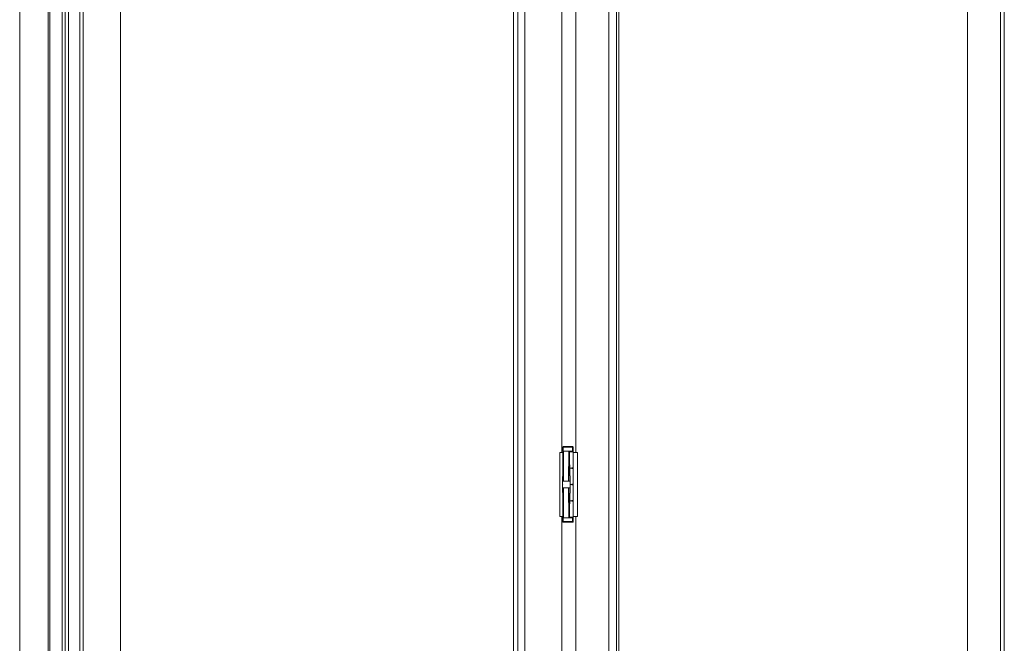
# Model space of a CAD drawing. Header units: inches. Extents: x 424 to 2043, y -237 to 445.
# Tile 792 of 965: x 867.566 to 869.076, y 217.654 to 218.61. Entities that reach past the tile are written whole.
import ezdxf

# ---------------------------------------------------------------- set-up
doc = ezdxf.new("R2010")
doc.units = ezdxf.units.IN
doc.header["$MEASUREMENT"] = 0
doc.layers.add('A-DOOR', color=31, linetype='Continuous', lineweight=9)
doc.layers.add('A-WALL', color=113, linetype='Continuous', lineweight=9)

# ---------------------------------------------------------------- blocks, each defined once
blk = doc.blocks.new('5-panel_Bi-fold_external_door_10806 - Type 1-V59-Section 1')
at = {"layer": 'A-DOOR'}
for p, q in [((-109.3202, 4.4), (-109.3202, 1.6)), ((-109.2763, 4.4), (-109.2763, 1.6)), ((-109.2739, 4.3372), (-109.2739, 1.6)), ((-109.2548, 1.6), (-109.2548, 4.3372)), ((-109.228, 1.6), (-109.228, 4.3372)), ((-109.2227, 1.6), (-109.2227, 4.3372)), ((-109.1658, 1.6), (-109.1658, 4.3372)), ((-108.5456, 4.3374), (-108.5456, 1.6)), ((-108.4168, 4.3374), (-108.4168, 1.6)), ((-107.8665, 1.6), (-107.8665, 4.3378)), ((-107.8161, 1.6), (-107.8161, 4.3378)), ((-107.8101, 4.3378), (-107.8101, 1.6)), ((-108.5627, 4.2614), (-108.5627, 1.7031)), ((-108.5564, 4.2627), (-108.5564, 1.7018)), ((-108.405, 4.2627), (-108.405, 1.7018)), ((-108.4014, 4.2627), (-108.4014, 1.7018)), ((-109.2506, 4.25), (-109.2506, 1.685)), ((-109.2453, 1.685), (-109.2453, 4.25)), ((-108.4888, 4.1735), (-108.4888, 2.849)), ((-108.4673, 4.1735), (-108.4673, 2.849)), ((-108.4871, 2.857), (-108.4871, 2.851)), ((-108.4871, 2.857), (-108.4866, 2.857)), ((-108.4866, 2.851), (-108.4866, 2.857)), ((-108.4866, 2.857), (-108.4861, 2.857)), ((-108.4861, 2.857), (-108.4781, 2.857)), ((-108.4781, 2.857), (-108.4721, 2.857)), ((-108.4721, 2.857), (-108.4722, 2.857)), ((-108.4721, 2.857), (-108.4721, 2.851)), ((-108.4711, 2.851), (-108.4711, 2.857)), ((-108.4917, 2.849), (-108.4877, 2.849)), ((-108.4917, 2.751), (-108.4917, 2.849)), ((-108.4862, 2.8498), (-108.4878, 2.805)), ((-108.4877, 2.849), (-108.4863, 2.849)), ((-108.4875, 2.805), (-108.4861, 2.851)), ((-108.4866, 2.851), (-108.4871, 2.851)), ((-108.4871, 2.849), (-108.4871, 2.826)), ((-108.4861, 2.851), (-108.4866, 2.851)), ((-108.4862, 2.851), (-108.4861, 2.851)), ((-108.4862, 2.851), (-108.4862, 2.8476)), ((-108.486, 2.805), (-108.4861, 2.851)), ((-108.4861, 2.851), (-108.4781, 2.851)), ((-108.4781, 2.851), (-108.4861, 2.851)), ((-108.4784, 2.805), (-108.4781, 2.851)), ((-108.4762, 2.805), (-108.4781, 2.851)), ((-108.4781, 2.851), (-108.4768, 2.851)), ((-108.4721, 2.851), (-108.4781, 2.851)), ((-108.4768, 2.8199), (-108.4768, 2.851)), ((-108.4765, 2.85), (-108.4764, 2.85)), ((-108.4722, 2.851), (-108.4721, 2.851)), ((-108.4719, 2.849), (-108.4713, 2.849)), ((-108.4712, 2.849), (-108.4692, 2.849)), ((-108.4712, 2.849), (-108.4712, 2.751)), ((-108.4711, 2.826), (-108.4711, 2.849)), ((-108.4692, 2.849), (-108.4646, 2.849)), ((-108.4646, 2.849), (-108.4646, 2.751)), ((-108.4862, 2.825), (-108.4862, 2.825)), ((-108.4758, 2.805), (-108.4768, 2.8385)), ((-108.4767, 2.825), (-108.4767, 2.825)), ((-108.473, 2.826), (-108.473, 2.824)), ((-108.4871, 2.824), (-108.4871, 2.8179)), ((-108.4711, 2.801), (-108.4711, 2.824)), ((-108.4878, 2.805), (-108.4878, 2.795)), ((-108.4862, 2.7502), (-108.4878, 2.795)), ((-108.4876, 2.805), (-108.4875, 2.805)), ((-108.4875, 2.805), (-108.4876, 2.805)), ((-108.4876, 2.795), (-108.4875, 2.795)), ((-108.4875, 2.795), (-108.4876, 2.795)), ((-108.4875, 2.805), (-108.486, 2.805)), ((-108.486, 2.805), (-108.4875, 2.805)), ((-108.4875, 2.795), (-108.486, 2.795)), ((-108.4875, 2.795), (-108.4861, 2.749)), ((-108.486, 2.795), (-108.4875, 2.795)), ((-108.4862, 2.8), (-108.4862, 2.8)), ((-108.4861, 2.749), (-108.486, 2.795)), ((-108.486, 2.805), (-108.4784, 2.805)), ((-108.4784, 2.805), (-108.486, 2.805)), ((-108.486, 2.795), (-108.4784, 2.795)), ((-108.4784, 2.795), (-108.486, 2.795)), ((-108.4784, 2.805), (-108.4762, 2.805)), ((-108.4762, 2.805), (-108.4784, 2.805)), ((-108.4781, 2.749), (-108.4784, 2.795)), ((-108.4784, 2.795), (-108.4762, 2.795)), ((-108.4762, 2.795), (-108.4784, 2.795)), ((-108.4781, 2.749), (-108.4762, 2.795)), ((-108.4758, 2.795), (-108.4768, 2.7615)), ((-108.4762, 2.805), (-108.4758, 2.805)), ((-108.4758, 2.805), (-108.4762, 2.805)), ((-108.4762, 2.795), (-108.4758, 2.795)), ((-108.4758, 2.795), (-108.4762, 2.795)), ((-108.4758, 2.795), (-108.4758, 2.805)), ((-108.4758, 2.8), (-108.4757, 2.8)), ((-108.473, 2.801), (-108.473, 2.799)), ((-108.4711, 2.776), (-108.4711, 2.799)), ((-108.4871, 2.7821), (-108.4871, 2.776)), ((-108.4768, 2.749), (-108.4768, 2.7801)), ((-108.4871, 2.774), (-108.4871, 2.751)), ((-108.4862, 2.775), (-108.4862, 2.775)), ((-108.4767, 2.775), (-108.4767, 2.775)), ((-108.473, 2.776), (-108.473, 2.774)), ((-108.4711, 2.751), (-108.4711, 2.774)), ((-108.4877, 2.751), (-108.4917, 2.751)), ((-108.4888, 2.751), (-108.4888, 1.791)), ((-108.4863, 2.751), (-108.4877, 2.751)), ((-108.4871, 2.749), (-108.4871, 2.743)), ((-108.4871, 2.749), (-108.4866, 2.749)), ((-108.4866, 2.743), (-108.4866, 2.749)), ((-108.4866, 2.749), (-108.4861, 2.749)), ((-108.4862, 2.749), (-108.4862, 2.7524)), ((-108.4861, 2.749), (-108.4862, 2.749)), ((-108.4781, 2.749), (-108.4861, 2.749)), ((-108.4861, 2.749), (-108.4781, 2.749)), ((-108.4768, 2.749), (-108.4781, 2.749)), ((-108.4781, 2.749), (-108.4721, 2.749)), ((-108.4765, 2.75), (-108.4764, 2.75)), ((-108.4721, 2.749), (-108.4722, 2.749)), ((-108.4721, 2.749), (-108.4721, 2.743)), ((-108.4713, 2.751), (-108.4719, 2.751)), ((-108.4692, 2.751), (-108.4712, 2.751)), ((-108.4711, 2.743), (-108.4711, 2.749)), ((-108.4646, 2.751), (-108.4692, 2.751)), ((-108.4673, 2.751), (-108.4673, 1.791)), ((-108.4866, 2.743), (-108.4871, 2.743)), ((-108.4861, 2.743), (-108.4866, 2.743)), ((-108.4781, 2.743), (-108.4861, 2.743)), ((-108.4721, 2.743), (-108.4781, 2.743)), ((-108.4722, 2.743), (-108.4721, 2.743))]:
    blk.add_line(p, q, dxfattribs=at)
at = {"layer": 'A-DOOR', "flags": 128}
for points in [[(-108.4871, 2.857), (-108.4871, 2.857), (-108.4871, 2.8571), (-108.4871, 2.8571), (-108.4871, 2.8572), (-108.4871, 2.8572), (-108.4871, 2.8572), (-108.4871, 2.8573), (-108.4871, 2.8573), (-108.4871, 2.8574), (-108.4871, 2.8574), (-108.487, 2.8574), (-108.487, 2.8575), (-108.487, 2.8575), (-108.487, 2.8575), (-108.487, 2.8576), (-108.4869, 2.8576), (-108.4869, 2.8576), (-108.4869, 2.8577), (-108.4869, 2.8577), (-108.4868, 2.8577), (-108.4868, 2.8577), (-108.4868, 2.8578), (-108.4867, 2.8578), (-108.4867, 2.8578), (-108.4867, 2.8578), (-108.4866, 2.8579), (-108.4866, 2.8579), (-108.4866, 2.8579), (-108.4865, 2.8579), (-108.4865, 2.8579), (-108.4865, 2.8579), (-108.4864, 2.858), (-108.4864, 2.858), (-108.4863, 2.858), (-108.4863, 2.858), (-108.4863, 2.858), (-108.4862, 2.858), (-108.4862, 2.858), (-108.4861, 2.858), (-108.4861, 2.858)], [(-108.4796, 2.858), (-108.4798, 2.858), (-108.4801, 2.858), (-108.4804, 2.858), (-108.4807, 2.858), (-108.4809, 2.858), (-108.4812, 2.858), (-108.4815, 2.858), (-108.4817, 2.858), (-108.482, 2.858), (-108.4822, 2.858), (-108.4825, 2.858), (-108.4827, 2.858), (-108.483, 2.858), (-108.4832, 2.858), (-108.4834, 2.858), (-108.4836, 2.858), (-108.4839, 2.858), (-108.4841, 2.858), (-108.4843, 2.858), (-108.4844, 2.858), (-108.4846, 2.858), (-108.4848, 2.858), (-108.4849, 2.858), (-108.4851, 2.858), (-108.4852, 2.858), (-108.4854, 2.858), (-108.4855, 2.858), (-108.4856, 2.858), (-108.4857, 2.858), (-108.4858, 2.858), (-108.4859, 2.858), (-108.4859, 2.858), (-108.486, 2.858), (-108.4861, 2.858), (-108.4861, 2.858), (-108.4861, 2.858), (-108.4861, 2.858), (-108.4861, 2.858)], [(-108.4861, 2.858), (-108.4861, 2.858), (-108.4861, 2.858), (-108.4861, 2.858), (-108.486, 2.858), (-108.486, 2.858), (-108.4859, 2.858), (-108.4859, 2.858), (-108.4858, 2.858), (-108.4857, 2.858), (-108.4856, 2.858), (-108.4855, 2.858), (-108.4853, 2.858), (-108.4852, 2.858), (-108.4851, 2.858), (-108.4849, 2.858), (-108.4848, 2.858), (-108.4846, 2.858), (-108.4844, 2.858), (-108.4842, 2.858), (-108.484, 2.858), (-108.4838, 2.858), (-108.4836, 2.858), (-108.4834, 2.858), (-108.4832, 2.858), (-108.4829, 2.858), (-108.4827, 2.858), (-108.4824, 2.858), (-108.4822, 2.858), (-108.4819, 2.858), (-108.4817, 2.858), (-108.4814, 2.858), (-108.4811, 2.858), (-108.4809, 2.858), (-108.4806, 2.858), (-108.4803, 2.858), (-108.48, 2.858), (-108.4798, 2.858), (-108.4795, 2.858), (-108.4792, 2.858), (-108.4789, 2.858), (-108.4787, 2.858)], [(-108.4721, 2.858), (-108.4721, 2.858), (-108.4722, 2.858), (-108.4722, 2.858), (-108.4722, 2.858), (-108.4723, 2.858), (-108.4723, 2.858), (-108.4724, 2.858), (-108.4725, 2.858), (-108.4726, 2.858), (-108.4727, 2.858), (-108.4728, 2.858), (-108.4729, 2.858), (-108.4731, 2.858), (-108.4732, 2.858), (-108.4734, 2.858), (-108.4735, 2.858), (-108.4737, 2.858), (-108.4739, 2.858), (-108.4741, 2.858), (-108.4743, 2.858), (-108.4745, 2.858), (-108.4747, 2.858), (-108.4749, 2.858), (-108.4751, 2.858), (-108.4754, 2.858), (-108.4756, 2.858), (-108.4758, 2.858), (-108.4761, 2.858), (-108.4763, 2.858), (-108.4766, 2.858), (-108.4769, 2.858), (-108.4771, 2.858), (-108.4774, 2.858), (-108.4777, 2.858), (-108.4779, 2.858), (-108.4782, 2.858), (-108.4785, 2.858), (-108.4788, 2.858), (-108.4791, 2.858), (-108.4793, 2.858), (-108.4796, 2.858)], [(-108.4787, 2.858), (-108.4784, 2.858), (-108.4782, 2.858), (-108.4779, 2.858), (-108.4776, 2.858), (-108.4773, 2.858), (-108.4771, 2.858), (-108.4768, 2.858), (-108.4765, 2.858), (-108.4763, 2.858), (-108.476, 2.858), (-108.4758, 2.858), (-108.4755, 2.858), (-108.4753, 2.858), (-108.4751, 2.858), (-108.4748, 2.858), (-108.4746, 2.858), (-108.4744, 2.858), (-108.4742, 2.858), (-108.474, 2.858), (-108.4738, 2.858), (-108.4737, 2.858), (-108.4735, 2.858), (-108.4733, 2.858), (-108.4732, 2.858), (-108.473, 2.858), (-108.4729, 2.858), (-108.4728, 2.858), (-108.4727, 2.858), (-108.4726, 2.858), (-108.4725, 2.858), (-108.4724, 2.858), (-108.4723, 2.858), (-108.4723, 2.858), (-108.4722, 2.858), (-108.4722, 2.858), (-108.4722, 2.858), (-108.4721, 2.858), (-108.4721, 2.858)], [(-108.4721, 2.858), (-108.4721, 2.858), (-108.4721, 2.858), (-108.472, 2.858), (-108.472, 2.858), (-108.4719, 2.858), (-108.4719, 2.858), (-108.4719, 2.858), (-108.4718, 2.8579), (-108.4718, 2.8579), (-108.4717, 2.8579), (-108.4717, 2.8579), (-108.4717, 2.8579), (-108.4716, 2.8579), (-108.4716, 2.8578), (-108.4716, 2.8578), (-108.4715, 2.8578), (-108.4715, 2.8578), (-108.4715, 2.8578), (-108.4714, 2.8577), (-108.4714, 2.8577), (-108.4714, 2.8577), (-108.4714, 2.8576), (-108.4713, 2.8576), (-108.4713, 2.8576), (-108.4713, 2.8575), (-108.4713, 2.8575), (-108.4713, 2.8575), (-108.4712, 2.8574), (-108.4712, 2.8574), (-108.4712, 2.8574), (-108.4712, 2.8573), (-108.4712, 2.8573), (-108.4712, 2.8572), (-108.4712, 2.8572), (-108.4711, 2.8572), (-108.4711, 2.8571), (-108.4711, 2.8571), (-108.4711, 2.8571), (-108.4711, 2.857), (-108.4711, 2.857)], [(-108.4862, 2.85), (-108.4862, 2.85), (-108.4863, 2.85), (-108.4863, 2.85), (-108.4863, 2.85), (-108.4864, 2.85), (-108.4864, 2.85), (-108.4865, 2.8501), (-108.4865, 2.8501), (-108.4865, 2.8501), (-108.4866, 2.8501), (-108.4866, 2.8501), (-108.4866, 2.8501), (-108.4867, 2.8502), (-108.4867, 2.8502), (-108.4867, 2.8502), (-108.4868, 2.8502), (-108.4868, 2.8502), (-108.4868, 2.8503), (-108.4869, 2.8503), (-108.4869, 2.8503), (-108.4869, 2.8504), (-108.4869, 2.8504), (-108.487, 2.8504), (-108.487, 2.8505), (-108.487, 2.8505), (-108.487, 2.8505), (-108.487, 2.8506), (-108.4871, 2.8506), (-108.4871, 2.8506), (-108.4871, 2.8507), (-108.4871, 2.8507), (-108.4871, 2.8508), (-108.4871, 2.8508), (-108.4871, 2.8508), (-108.4871, 2.8509), (-108.4871, 2.8509), (-108.4871, 2.8509), (-108.4871, 2.851), (-108.4871, 2.851)], [(-108.4871, 2.849), (-108.4871, 2.849), (-108.4871, 2.8491), (-108.4871, 2.8491), (-108.4871, 2.8492), (-108.4871, 2.8492), (-108.4871, 2.8492), (-108.4871, 2.8493), (-108.4871, 2.8493), (-108.4871, 2.8494), (-108.4871, 2.8494), (-108.487, 2.8494), (-108.487, 2.8495), (-108.487, 2.8495), (-108.487, 2.8495), (-108.487, 2.8496), (-108.4869, 2.8496), (-108.4869, 2.8496), (-108.4869, 2.8497), (-108.4869, 2.8497), (-108.4868, 2.8497), (-108.4868, 2.8497), (-108.4868, 2.8498), (-108.4867, 2.8498), (-108.4867, 2.8498), (-108.4867, 2.8498), (-108.4866, 2.8499), (-108.4866, 2.8499), (-108.4866, 2.8499), (-108.4865, 2.8499), (-108.4865, 2.8499), (-108.4865, 2.8499), (-108.4864, 2.85), (-108.4864, 2.85), (-108.4863, 2.85), (-108.4863, 2.85), (-108.4863, 2.85), (-108.4862, 2.85), (-108.4862, 2.85), (-108.4861, 2.85), (-108.4861, 2.85)], [(-108.4861, 2.85), (-108.4861, 2.85), (-108.4861, 2.85), (-108.4861, 2.85)], [(-108.4861, 2.85), (-108.4861, 2.85), (-108.4861, 2.85), (-108.4861, 2.85)], [(-108.4861, 2.85), (-108.4861, 2.85), (-108.4861, 2.85), (-108.4861, 2.85)], [(-108.4861, 2.85), (-108.4861, 2.85), (-108.4861, 2.85), (-108.4861, 2.85)], [(-108.4721, 2.85), (-108.4721, 2.85), (-108.4722, 2.85), (-108.4722, 2.85), (-108.4722, 2.85), (-108.4723, 2.85), (-108.4723, 2.85), (-108.4724, 2.85), (-108.4725, 2.85), (-108.4726, 2.85), (-108.4727, 2.85), (-108.4728, 2.85), (-108.4729, 2.85), (-108.4731, 2.85), (-108.4732, 2.85), (-108.4734, 2.85), (-108.4735, 2.85), (-108.4737, 2.85), (-108.4739, 2.85), (-108.4741, 2.85), (-108.4743, 2.85), (-108.4745, 2.85), (-108.4747, 2.85), (-108.4749, 2.85), (-108.4751, 2.85), (-108.4754, 2.85), (-108.4756, 2.85), (-108.4758, 2.85), (-108.4761, 2.85), (-108.4763, 2.85), (-108.4766, 2.85), (-108.4769, 2.85)], [(-108.4721, 2.85), (-108.4721, 2.85), (-108.4722, 2.85), (-108.4722, 2.85), (-108.4722, 2.85), (-108.4723, 2.85), (-108.4723, 2.85), (-108.4724, 2.85), (-108.4725, 2.85), (-108.4726, 2.85), (-108.4727, 2.85), (-108.4728, 2.85), (-108.4729, 2.85), (-108.4731, 2.85), (-108.4732, 2.85), (-108.4734, 2.85), (-108.4735, 2.85), (-108.4737, 2.85), (-108.4739, 2.85), (-108.4741, 2.85), (-108.4743, 2.85), (-108.4745, 2.85), (-108.4747, 2.85), (-108.4749, 2.85), (-108.4751, 2.85), (-108.4754, 2.85), (-108.4756, 2.85), (-108.4758, 2.85), (-108.4761, 2.85), (-108.4763, 2.85), (-108.4766, 2.85), (-108.4769, 2.85)], [(-108.4768, 2.85), (-108.4765, 2.85), (-108.4763, 2.85), (-108.476, 2.85), (-108.4758, 2.85), (-108.4755, 2.85), (-108.4753, 2.85), (-108.4751, 2.85), (-108.4748, 2.85), (-108.4746, 2.85), (-108.4744, 2.85), (-108.4742, 2.85), (-108.474, 2.85), (-108.4738, 2.85), (-108.4737, 2.85), (-108.4735, 2.85), (-108.4733, 2.85), (-108.4732, 2.85), (-108.473, 2.85), (-108.4729, 2.85), (-108.4728, 2.85), (-108.4727, 2.85), (-108.4726, 2.85), (-108.4725, 2.85), (-108.4724, 2.85), (-108.4723, 2.85), (-108.4723, 2.85), (-108.4722, 2.85), (-108.4722, 2.85), (-108.4722, 2.85), (-108.4721, 2.85), (-108.4721, 2.85)], [(-108.4768, 2.85), (-108.4765, 2.85), (-108.4763, 2.85), (-108.476, 2.85), (-108.4758, 2.85), (-108.4755, 2.85), (-108.4753, 2.85), (-108.4751, 2.85), (-108.4748, 2.85), (-108.4746, 2.85), (-108.4744, 2.85), (-108.4742, 2.85), (-108.474, 2.85), (-108.4738, 2.85), (-108.4737, 2.85), (-108.4735, 2.85), (-108.4733, 2.85), (-108.4732, 2.85), (-108.473, 2.85), (-108.4729, 2.85), (-108.4728, 2.85), (-108.4727, 2.85), (-108.4726, 2.85), (-108.4725, 2.85), (-108.4724, 2.85), (-108.4723, 2.85), (-108.4723, 2.85), (-108.4722, 2.85), (-108.4722, 2.85), (-108.4722, 2.85), (-108.4721, 2.85), (-108.4721, 2.85)], [(-108.4711, 2.851), (-108.4711, 2.851), (-108.4711, 2.8509), (-108.4711, 2.8509), (-108.4711, 2.8508), (-108.4712, 2.8508), (-108.4712, 2.8508), (-108.4712, 2.8507), (-108.4712, 2.8507), (-108.4712, 2.8506), (-108.4712, 2.8506), (-108.4712, 2.8506), (-108.4712, 2.8505), (-108.4713, 2.8505), (-108.4713, 2.8505), (-108.4713, 2.8504), (-108.4713, 2.8504), (-108.4714, 2.8504), (-108.4714, 2.8503), (-108.4714, 2.8503), (-108.4714, 2.8503), (-108.4715, 2.8503), (-108.4715, 2.8502), (-108.4715, 2.8502), (-108.4716, 2.8502), (-108.4716, 2.8502), (-108.4716, 2.8501), (-108.4717, 2.8501), (-108.4717, 2.8501), (-108.4717, 2.8501), (-108.4718, 2.8501), (-108.4718, 2.8501), (-108.4718, 2.85), (-108.4719, 2.85), (-108.4719, 2.85), (-108.472, 2.85), (-108.472, 2.85), (-108.472, 2.85), (-108.4721, 2.85), (-108.4721, 2.85), (-108.4721, 2.85)], [(-108.4721, 2.85), (-108.4721, 2.85), (-108.4721, 2.85), (-108.472, 2.85), (-108.472, 2.85), (-108.4719, 2.85), (-108.4719, 2.85), (-108.4719, 2.85), (-108.4718, 2.8499), (-108.4718, 2.8499), (-108.4717, 2.8499), (-108.4717, 2.8499), (-108.4717, 2.8499), (-108.4716, 2.8499), (-108.4716, 2.8498), (-108.4716, 2.8498), (-108.4715, 2.8498), (-108.4715, 2.8498), (-108.4715, 2.8498), (-108.4714, 2.8497), (-108.4714, 2.8497), (-108.4714, 2.8497), (-108.4714, 2.8496), (-108.4713, 2.8496), (-108.4713, 2.8496), (-108.4713, 2.8495), (-108.4713, 2.8495), (-108.4713, 2.8495), (-108.4712, 2.8494), (-108.4712, 2.8494), (-108.4712, 2.8494), (-108.4712, 2.8493), (-108.4712, 2.8493), (-108.4712, 2.8492), (-108.4712, 2.8492), (-108.4711, 2.8492), (-108.4711, 2.8491), (-108.4711, 2.8491), (-108.4711, 2.8491), (-108.4711, 2.849), (-108.4711, 2.849)], [(-108.4869, 2.8254), (-108.487, 2.8254), (-108.487, 2.8255), (-108.487, 2.8255), (-108.487, 2.8255), (-108.487, 2.8256), (-108.4871, 2.8256), (-108.4871, 2.8256), (-108.4871, 2.8257), (-108.4871, 2.8257), (-108.4871, 2.8258), (-108.4871, 2.8258), (-108.4871, 2.8258), (-108.4871, 2.8259), (-108.4871, 2.8259), (-108.4871, 2.8259), (-108.4871, 2.826), (-108.4871, 2.826)], [(-108.4871, 2.824), (-108.4871, 2.824), (-108.4871, 2.8241), (-108.4871, 2.8241), (-108.4871, 2.8242), (-108.4871, 2.8242), (-108.4871, 2.8242), (-108.4871, 2.8243), (-108.4871, 2.8243), (-108.4871, 2.8244), (-108.4871, 2.8244), (-108.487, 2.8244), (-108.487, 2.8245), (-108.487, 2.8245), (-108.487, 2.8245), (-108.487, 2.8246)], [(-108.4862, 2.825), (-108.4862, 2.825), (-108.4861, 2.825), (-108.4861, 2.825)], [(-108.4861, 2.825), (-108.4861, 2.825), (-108.4861, 2.825), (-108.4861, 2.825)], [(-108.4861, 2.825), (-108.4861, 2.825), (-108.4861, 2.825), (-108.4861, 2.825)], [(-108.4861, 2.825), (-108.4861, 2.825), (-108.4861, 2.825), (-108.4861, 2.825)], [(-108.4861, 2.825), (-108.4861, 2.825), (-108.4861, 2.825), (-108.4861, 2.825)], [(-108.4771, 2.825), (-108.4768, 2.825), (-108.4765, 2.825), (-108.4763, 2.825), (-108.476, 2.825), (-108.4758, 2.825), (-108.4755, 2.825), (-108.4753, 2.825), (-108.4751, 2.825), (-108.4748, 2.825), (-108.4746, 2.825), (-108.4744, 2.825), (-108.4742, 2.825), (-108.474, 2.825), (-108.4738, 2.825), (-108.4737, 2.825), (-108.4735, 2.825), (-108.4733, 2.825), (-108.4732, 2.825), (-108.473, 2.825), (-108.4729, 2.825), (-108.4728, 2.825), (-108.4727, 2.825), (-108.4726, 2.825), (-108.4725, 2.825), (-108.4724, 2.825), (-108.4723, 2.825), (-108.4723, 2.825), (-108.4722, 2.825), (-108.4722, 2.825), (-108.4722, 2.825), (-108.4721, 2.825), (-108.4721, 2.825)], [(-108.4721, 2.825), (-108.4721, 2.825), (-108.4722, 2.825), (-108.4722, 2.825), (-108.4722, 2.825), (-108.4723, 2.825), (-108.4723, 2.825), (-108.4724, 2.825), (-108.4725, 2.825), (-108.4726, 2.825), (-108.4727, 2.825), (-108.4728, 2.825), (-108.4729, 2.825), (-108.4731, 2.825), (-108.4732, 2.825), (-108.4734, 2.825), (-108.4735, 2.825), (-108.4737, 2.825), (-108.4739, 2.825), (-108.4741, 2.825), (-108.4743, 2.825), (-108.4745, 2.825), (-108.4747, 2.825), (-108.4749, 2.825), (-108.4751, 2.825), (-108.4754, 2.825), (-108.4756, 2.825), (-108.4758, 2.825), (-108.4761, 2.825), (-108.4763, 2.825), (-108.4766, 2.825), (-108.4769, 2.825), (-108.4771, 2.825)], [(-108.4771, 2.825), (-108.4768, 2.825), (-108.4765, 2.825), (-108.4763, 2.825), (-108.476, 2.825), (-108.4758, 2.825), (-108.4755, 2.825), (-108.4753, 2.825), (-108.4751, 2.825), (-108.4748, 2.825), (-108.4746, 2.825), (-108.4744, 2.825), (-108.4742, 2.825), (-108.474, 2.825), (-108.4738, 2.825), (-108.4737, 2.825), (-108.4735, 2.825), (-108.4733, 2.825), (-108.4732, 2.825), (-108.473, 2.825), (-108.4729, 2.825), (-108.4728, 2.825), (-108.4727, 2.825), (-108.4726, 2.825), (-108.4725, 2.825), (-108.4724, 2.825), (-108.4723, 2.825), (-108.4723, 2.825), (-108.4722, 2.825), (-108.4722, 2.825), (-108.4722, 2.825), (-108.4721, 2.825), (-108.4721, 2.825)], [(-108.4721, 2.825), (-108.4721, 2.825), (-108.4722, 2.825), (-108.4722, 2.825), (-108.4722, 2.825), (-108.4723, 2.825), (-108.4723, 2.825), (-108.4724, 2.825), (-108.4725, 2.825), (-108.4726, 2.825), (-108.4727, 2.825), (-108.4728, 2.825), (-108.4729, 2.825), (-108.4731, 2.825), (-108.4732, 2.825), (-108.4734, 2.825), (-108.4735, 2.825), (-108.4737, 2.825), (-108.4739, 2.825), (-108.4741, 2.825), (-108.4743, 2.825), (-108.4745, 2.825), (-108.4747, 2.825), (-108.4749, 2.825), (-108.4751, 2.825), (-108.4754, 2.825), (-108.4756, 2.825), (-108.4758, 2.825), (-108.4761, 2.825), (-108.4763, 2.825), (-108.4766, 2.825), (-108.4769, 2.825), (-108.4771, 2.825)], [(-108.4711, 2.826), (-108.4711, 2.826), (-108.4711, 2.8259), (-108.4711, 2.8259), (-108.4711, 2.8258), (-108.4712, 2.8258), (-108.4712, 2.8258), (-108.4712, 2.8257), (-108.4712, 2.8257), (-108.4712, 2.8256), (-108.4712, 2.8256), (-108.4712, 2.8256), (-108.4712, 2.8255), (-108.4713, 2.8255), (-108.4713, 2.8255), (-108.4713, 2.8254), (-108.4713, 2.8254), (-108.4714, 2.8254), (-108.4714, 2.8253), (-108.4714, 2.8253), (-108.4714, 2.8253), (-108.4715, 2.8253), (-108.4715, 2.8252), (-108.4715, 2.8252), (-108.4716, 2.8252), (-108.4716, 2.8252), (-108.4716, 2.8251), (-108.4717, 2.8251), (-108.4717, 2.8251), (-108.4717, 2.8251), (-108.4718, 2.8251), (-108.4718, 2.8251), (-108.4718, 2.825), (-108.4719, 2.825), (-108.4719, 2.825), (-108.472, 2.825), (-108.472, 2.825), (-108.472, 2.825), (-108.4721, 2.825), (-108.4721, 2.825), (-108.4721, 2.825)], [(-108.4721, 2.825), (-108.4721, 2.825), (-108.4721, 2.825), (-108.472, 2.825), (-108.472, 2.825), (-108.4719, 2.825), (-108.4719, 2.825), (-108.4719, 2.825), (-108.4718, 2.8249), (-108.4718, 2.8249), (-108.4717, 2.8249), (-108.4717, 2.8249), (-108.4717, 2.8249), (-108.4716, 2.8249), (-108.4716, 2.8248), (-108.4716, 2.8248), (-108.4715, 2.8248), (-108.4715, 2.8248), (-108.4715, 2.8248), (-108.4714, 2.8247), (-108.4714, 2.8247), (-108.4714, 2.8247), (-108.4714, 2.8246), (-108.4713, 2.8246), (-108.4713, 2.8246), (-108.4713, 2.8245), (-108.4713, 2.8245), (-108.4713, 2.8245), (-108.4712, 2.8244), (-108.4712, 2.8244), (-108.4712, 2.8244), (-108.4712, 2.8243), (-108.4712, 2.8243), (-108.4712, 2.8242), (-108.4712, 2.8242), (-108.4711, 2.8242), (-108.4711, 2.8241), (-108.4711, 2.8241), (-108.4711, 2.8241), (-108.4711, 2.824), (-108.4711, 2.824)], [(-108.4862, 2.8), (-108.4862, 2.8), (-108.4861, 2.8), (-108.4861, 2.8)], [(-108.4861, 2.8), (-108.4861, 2.8), (-108.4861, 2.8), (-108.4861, 2.8)], [(-108.4861, 2.8), (-108.4861, 2.8), (-108.4861, 2.8), (-108.4861, 2.8)], [(-108.4861, 2.8), (-108.4861, 2.8), (-108.4861, 2.8), (-108.4861, 2.8)], [(-108.4861, 2.8), (-108.4861, 2.8), (-108.4861, 2.8), (-108.4861, 2.8)], [(-108.4763, 2.8), (-108.476, 2.8), (-108.4758, 2.8), (-108.4755, 2.8), (-108.4753, 2.8), (-108.4751, 2.8), (-108.4748, 2.8), (-108.4746, 2.8), (-108.4744, 2.8), (-108.4742, 2.8), (-108.474, 2.8), (-108.4738, 2.8), (-108.4737, 2.8), (-108.4735, 2.8), (-108.4733, 2.8), (-108.4732, 2.8), (-108.473, 2.8), (-108.4729, 2.8), (-108.4728, 2.8), (-108.4727, 2.8), (-108.4726, 2.8), (-108.4725, 2.8), (-108.4724, 2.8), (-108.4723, 2.8), (-108.4723, 2.8), (-108.4722, 2.8), (-108.4722, 2.8), (-108.4722, 2.8), (-108.4721, 2.8), (-108.4721, 2.8)], [(-108.4763, 2.8), (-108.476, 2.8), (-108.4758, 2.8), (-108.4755, 2.8), (-108.4753, 2.8), (-108.4751, 2.8), (-108.4748, 2.8), (-108.4746, 2.8), (-108.4744, 2.8), (-108.4742, 2.8), (-108.474, 2.8), (-108.4738, 2.8), (-108.4737, 2.8), (-108.4735, 2.8), (-108.4733, 2.8), (-108.4732, 2.8), (-108.473, 2.8), (-108.4729, 2.8), (-108.4728, 2.8), (-108.4727, 2.8), (-108.4726, 2.8), (-108.4725, 2.8), (-108.4724, 2.8), (-108.4723, 2.8), (-108.4723, 2.8), (-108.4722, 2.8), (-108.4722, 2.8), (-108.4722, 2.8), (-108.4721, 2.8), (-108.4721, 2.8)], [(-108.4721, 2.8), (-108.4721, 2.8), (-108.4722, 2.8), (-108.4722, 2.8), (-108.4722, 2.8), (-108.4723, 2.8), (-108.4723, 2.8), (-108.4724, 2.8), (-108.4725, 2.8), (-108.4726, 2.8), (-108.4727, 2.8), (-108.4728, 2.8), (-108.4729, 2.8), (-108.4731, 2.8), (-108.4732, 2.8), (-108.4734, 2.8), (-108.4735, 2.8), (-108.4737, 2.8), (-108.4739, 2.8), (-108.4741, 2.8), (-108.4743, 2.8), (-108.4745, 2.8), (-108.4747, 2.8), (-108.4749, 2.8), (-108.4751, 2.8), (-108.4754, 2.8), (-108.4756, 2.8), (-108.4758, 2.8), (-108.4761, 2.8)], [(-108.4721, 2.8), (-108.4721, 2.8), (-108.4722, 2.8), (-108.4722, 2.8), (-108.4722, 2.8), (-108.4723, 2.8), (-108.4723, 2.8), (-108.4724, 2.8), (-108.4725, 2.8), (-108.4726, 2.8), (-108.4727, 2.8), (-108.4728, 2.8), (-108.4729, 2.8), (-108.4731, 2.8), (-108.4732, 2.8), (-108.4734, 2.8), (-108.4735, 2.8), (-108.4737, 2.8), (-108.4739, 2.8), (-108.4741, 2.8), (-108.4743, 2.8), (-108.4745, 2.8), (-108.4747, 2.8), (-108.4749, 2.8), (-108.4751, 2.8), (-108.4754, 2.8), (-108.4756, 2.8), (-108.4758, 2.8), (-108.4761, 2.8)], [(-108.4711, 2.801), (-108.4711, 2.801), (-108.4711, 2.8009), (-108.4711, 2.8009), (-108.4711, 2.8008), (-108.4712, 2.8008), (-108.4712, 2.8008), (-108.4712, 2.8007), (-108.4712, 2.8007), (-108.4712, 2.8006), (-108.4712, 2.8006), (-108.4712, 2.8006), (-108.4712, 2.8005), (-108.4713, 2.8005), (-108.4713, 2.8005), (-108.4713, 2.8004), (-108.4713, 2.8004), (-108.4714, 2.8004), (-108.4714, 2.8003), (-108.4714, 2.8003), (-108.4714, 2.8003), (-108.4715, 2.8003), (-108.4715, 2.8002), (-108.4715, 2.8002), (-108.4716, 2.8002), (-108.4716, 2.8002), (-108.4716, 2.8001), (-108.4717, 2.8001), (-108.4717, 2.8001), (-108.4717, 2.8001), (-108.4718, 2.8001), (-108.4718, 2.8001), (-108.4718, 2.8), (-108.4719, 2.8), (-108.4719, 2.8), (-108.472, 2.8), (-108.472, 2.8), (-108.472, 2.8), (-108.4721, 2.8), (-108.4721, 2.8), (-108.4721, 2.8)], [(-108.4721, 2.8), (-108.4721, 2.8), (-108.4721, 2.8), (-108.472, 2.8), (-108.472, 2.8), (-108.4719, 2.8), (-108.4719, 2.8), (-108.4719, 2.8), (-108.4718, 2.7999), (-108.4718, 2.7999), (-108.4717, 2.7999), (-108.4717, 2.7999), (-108.4717, 2.7999), (-108.4716, 2.7999), (-108.4716, 2.7998), (-108.4716, 2.7998), (-108.4715, 2.7998), (-108.4715, 2.7998), (-108.4715, 2.7998), (-108.4714, 2.7997), (-108.4714, 2.7997), (-108.4714, 2.7997), (-108.4714, 2.7996), (-108.4713, 2.7996), (-108.4713, 2.7996), (-108.4713, 2.7995), (-108.4713, 2.7995), (-108.4713, 2.7995), (-108.4712, 2.7994), (-108.4712, 2.7994), (-108.4712, 2.7994), (-108.4712, 2.7993), (-108.4712, 2.7993), (-108.4712, 2.7992), (-108.4712, 2.7992), (-108.4711, 2.7992), (-108.4711, 2.7991), (-108.4711, 2.7991), (-108.4711, 2.7991), (-108.4711, 2.799), (-108.4711, 2.799)], [(-108.487, 2.7754), (-108.487, 2.7755), (-108.487, 2.7755), (-108.487, 2.7755), (-108.487, 2.7756), (-108.4871, 2.7756), (-108.4871, 2.7756), (-108.4871, 2.7757), (-108.4871, 2.7757), (-108.4871, 2.7758), (-108.4871, 2.7758), (-108.4871, 2.7758), (-108.4871, 2.7759), (-108.4871, 2.7759), (-108.4871, 2.7759), (-108.4871, 2.776), (-108.4871, 2.776)], [(-108.4871, 2.774), (-108.4871, 2.774), (-108.4871, 2.7741), (-108.4871, 2.7741), (-108.4871, 2.7742), (-108.4871, 2.7742), (-108.4871, 2.7742), (-108.4871, 2.7743), (-108.4871, 2.7743), (-108.4871, 2.7744), (-108.4871, 2.7744), (-108.487, 2.7744), (-108.487, 2.7745), (-108.487, 2.7745), (-108.487, 2.7745), (-108.487, 2.7746), (-108.4869, 2.7746)], [(-108.4862, 2.775), (-108.4862, 2.775), (-108.4861, 2.775), (-108.4861, 2.775)], [(-108.4861, 2.775), (-108.4861, 2.775), (-108.4861, 2.775), (-108.4861, 2.775)], [(-108.4861, 2.775), (-108.4861, 2.775), (-108.4861, 2.775), (-108.4861, 2.775)], [(-108.4861, 2.775), (-108.4861, 2.775), (-108.4861, 2.775), (-108.4861, 2.775)], [(-108.4861, 2.775), (-108.4861, 2.775), (-108.4861, 2.775), (-108.4861, 2.775)], [(-108.4771, 2.775), (-108.4768, 2.775), (-108.4765, 2.775), (-108.4763, 2.775), (-108.476, 2.775), (-108.4758, 2.775), (-108.4755, 2.775), (-108.4753, 2.775), (-108.4751, 2.775), (-108.4748, 2.775), (-108.4746, 2.775), (-108.4744, 2.775), (-108.4742, 2.775), (-108.474, 2.775), (-108.4738, 2.775), (-108.4737, 2.775), (-108.4735, 2.775), (-108.4733, 2.775), (-108.4732, 2.775), (-108.473, 2.775), (-108.4729, 2.775), (-108.4728, 2.775), (-108.4727, 2.775), (-108.4726, 2.775), (-108.4725, 2.775), (-108.4724, 2.775), (-108.4723, 2.775), (-108.4723, 2.775), (-108.4722, 2.775), (-108.4722, 2.775), (-108.4722, 2.775), (-108.4721, 2.775), (-108.4721, 2.775)], [(-108.4721, 2.775), (-108.4721, 2.775), (-108.4722, 2.775), (-108.4722, 2.775), (-108.4722, 2.775), (-108.4723, 2.775), (-108.4723, 2.775), (-108.4724, 2.775), (-108.4725, 2.775), (-108.4726, 2.775), (-108.4727, 2.775), (-108.4728, 2.775), (-108.4729, 2.775), (-108.4731, 2.775), (-108.4732, 2.775), (-108.4734, 2.775), (-108.4735, 2.775), (-108.4737, 2.775), (-108.4739, 2.775), (-108.4741, 2.775), (-108.4743, 2.775), (-108.4745, 2.775), (-108.4747, 2.775), (-108.4749, 2.775), (-108.4751, 2.775), (-108.4754, 2.775), (-108.4756, 2.775), (-108.4758, 2.775), (-108.4761, 2.775), (-108.4763, 2.775), (-108.4766, 2.775), (-108.4769, 2.775), (-108.4771, 2.775)], [(-108.4771, 2.775), (-108.4768, 2.775), (-108.4765, 2.775), (-108.4763, 2.775), (-108.476, 2.775), (-108.4758, 2.775), (-108.4755, 2.775), (-108.4753, 2.775), (-108.4751, 2.775), (-108.4748, 2.775), (-108.4746, 2.775), (-108.4744, 2.775), (-108.4742, 2.775), (-108.474, 2.775), (-108.4738, 2.775), (-108.4737, 2.775), (-108.4735, 2.775), (-108.4733, 2.775), (-108.4732, 2.775), (-108.473, 2.775), (-108.4729, 2.775), (-108.4728, 2.775), (-108.4727, 2.775), (-108.4726, 2.775), (-108.4725, 2.775), (-108.4724, 2.775), (-108.4723, 2.775), (-108.4723, 2.775), (-108.4722, 2.775), (-108.4722, 2.775), (-108.4722, 2.775), (-108.4721, 2.775), (-108.4721, 2.775)], [(-108.4721, 2.775), (-108.4721, 2.775), (-108.4722, 2.775), (-108.4722, 2.775), (-108.4722, 2.775), (-108.4723, 2.775), (-108.4723, 2.775), (-108.4724, 2.775), (-108.4725, 2.775), (-108.4726, 2.775), (-108.4727, 2.775), (-108.4728, 2.775), (-108.4729, 2.775), (-108.4731, 2.775), (-108.4732, 2.775), (-108.4734, 2.775), (-108.4735, 2.775), (-108.4737, 2.775), (-108.4739, 2.775), (-108.4741, 2.775), (-108.4743, 2.775), (-108.4745, 2.775), (-108.4747, 2.775), (-108.4749, 2.775), (-108.4751, 2.775), (-108.4754, 2.775), (-108.4756, 2.775), (-108.4758, 2.775), (-108.4761, 2.775), (-108.4763, 2.775), (-108.4766, 2.775), (-108.4769, 2.775), (-108.4771, 2.775)], [(-108.4711, 2.776), (-108.4711, 2.776), (-108.4711, 2.7759), (-108.4711, 2.7759), (-108.4711, 2.7758), (-108.4712, 2.7758), (-108.4712, 2.7758), (-108.4712, 2.7757), (-108.4712, 2.7757), (-108.4712, 2.7756), (-108.4712, 2.7756), (-108.4712, 2.7756), (-108.4712, 2.7755), (-108.4713, 2.7755), (-108.4713, 2.7755), (-108.4713, 2.7754), (-108.4713, 2.7754), (-108.4714, 2.7754), (-108.4714, 2.7753), (-108.4714, 2.7753), (-108.4714, 2.7753), (-108.4715, 2.7753), (-108.4715, 2.7752), (-108.4715, 2.7752), (-108.4716, 2.7752), (-108.4716, 2.7752), (-108.4716, 2.7751), (-108.4717, 2.7751), (-108.4717, 2.7751), (-108.4717, 2.7751), (-108.4718, 2.7751), (-108.4718, 2.7751), (-108.4718, 2.775), (-108.4719, 2.775), (-108.4719, 2.775), (-108.472, 2.775), (-108.472, 2.775), (-108.472, 2.775), (-108.4721, 2.775), (-108.4721, 2.775), (-108.4721, 2.775)], [(-108.4721, 2.775), (-108.4721, 2.775), (-108.4721, 2.775), (-108.472, 2.775), (-108.472, 2.775), (-108.4719, 2.775), (-108.4719, 2.775), (-108.4719, 2.775), (-108.4718, 2.7749), (-108.4718, 2.7749), (-108.4717, 2.7749), (-108.4717, 2.7749), (-108.4717, 2.7749), (-108.4716, 2.7749), (-108.4716, 2.7748), (-108.4716, 2.7748), (-108.4715, 2.7748), (-108.4715, 2.7748), (-108.4715, 2.7748), (-108.4714, 2.7747), (-108.4714, 2.7747), (-108.4714, 2.7747), (-108.4714, 2.7746), (-108.4713, 2.7746), (-108.4713, 2.7746), (-108.4713, 2.7745), (-108.4713, 2.7745), (-108.4713, 2.7745), (-108.4712, 2.7744), (-108.4712, 2.7744), (-108.4712, 2.7744), (-108.4712, 2.7743), (-108.4712, 2.7743), (-108.4712, 2.7742), (-108.4712, 2.7742), (-108.4711, 2.7742), (-108.4711, 2.7741), (-108.4711, 2.7741), (-108.4711, 2.7741), (-108.4711, 2.774), (-108.4711, 2.774)], [(-108.4862, 2.75), (-108.4862, 2.75), (-108.4863, 2.75), (-108.4863, 2.75), (-108.4863, 2.75), (-108.4864, 2.75), (-108.4864, 2.75), (-108.4865, 2.7501), (-108.4865, 2.7501), (-108.4865, 2.7501), (-108.4866, 2.7501), (-108.4866, 2.7501), (-108.4866, 2.7501), (-108.4867, 2.7502), (-108.4867, 2.7502), (-108.4867, 2.7502), (-108.4868, 2.7502), (-108.4868, 2.7502), (-108.4868, 2.7503), (-108.4869, 2.7503), (-108.4869, 2.7503), (-108.4869, 2.7504), (-108.4869, 2.7504), (-108.487, 2.7504), (-108.487, 2.7505), (-108.487, 2.7505), (-108.487, 2.7505), (-108.487, 2.7506), (-108.4871, 2.7506), (-108.4871, 2.7506), (-108.4871, 2.7507), (-108.4871, 2.7507), (-108.4871, 2.7508), (-108.4871, 2.7508), (-108.4871, 2.7508), (-108.4871, 2.7509), (-108.4871, 2.7509), (-108.4871, 2.7509), (-108.4871, 2.751), (-108.4871, 2.751)], [(-108.4871, 2.749), (-108.4871, 2.749), (-108.4871, 2.7491), (-108.4871, 2.7491), (-108.4871, 2.7492), (-108.4871, 2.7492), (-108.4871, 2.7492), (-108.4871, 2.7493), (-108.4871, 2.7493), (-108.4871, 2.7494), (-108.4871, 2.7494), (-108.487, 2.7494), (-108.487, 2.7495), (-108.487, 2.7495), (-108.487, 2.7495), (-108.487, 2.7496), (-108.4869, 2.7496), (-108.4869, 2.7496), (-108.4869, 2.7497), (-108.4869, 2.7497), (-108.4868, 2.7497), (-108.4868, 2.7497), (-108.4868, 2.7498), (-108.4867, 2.7498), (-108.4867, 2.7498), (-108.4867, 2.7498), (-108.4866, 2.7499), (-108.4866, 2.7499), (-108.4866, 2.7499), (-108.4865, 2.7499), (-108.4865, 2.7499), (-108.4865, 2.7499), (-108.4864, 2.75), (-108.4864, 2.75), (-108.4863, 2.75), (-108.4863, 2.75), (-108.4863, 2.75), (-108.4862, 2.75), (-108.4862, 2.75), (-108.4861, 2.75), (-108.4861, 2.75)], [(-108.4861, 2.75), (-108.4861, 2.75), (-108.4861, 2.75), (-108.4861, 2.75)], [(-108.4861, 2.75), (-108.4861, 2.75), (-108.4861, 2.75), (-108.4861, 2.75)], [(-108.4861, 2.75), (-108.4861, 2.75), (-108.4861, 2.75), (-108.4861, 2.75)], [(-108.4861, 2.75), (-108.4861, 2.75), (-108.4861, 2.75), (-108.4861, 2.75)], [(-108.4721, 2.75), (-108.4721, 2.75), (-108.4722, 2.75), (-108.4722, 2.75), (-108.4722, 2.75), (-108.4723, 2.75), (-108.4723, 2.75), (-108.4724, 2.75), (-108.4725, 2.75), (-108.4726, 2.75), (-108.4727, 2.75), (-108.4728, 2.75), (-108.4729, 2.75), (-108.4731, 2.75), (-108.4732, 2.75), (-108.4734, 2.75), (-108.4735, 2.75), (-108.4737, 2.75), (-108.4739, 2.75), (-108.4741, 2.75), (-108.4743, 2.75), (-108.4745, 2.75), (-108.4747, 2.75), (-108.4749, 2.75), (-108.4751, 2.75), (-108.4754, 2.75), (-108.4756, 2.75), (-108.4758, 2.75), (-108.4761, 2.75), (-108.4763, 2.75), (-108.4766, 2.75), (-108.4769, 2.75)], [(-108.4721, 2.75), (-108.4721, 2.75), (-108.4722, 2.75), (-108.4722, 2.75), (-108.4722, 2.75), (-108.4723, 2.75), (-108.4723, 2.75), (-108.4724, 2.75), (-108.4725, 2.75), (-108.4726, 2.75), (-108.4727, 2.75), (-108.4728, 2.75), (-108.4729, 2.75), (-108.4731, 2.75), (-108.4732, 2.75), (-108.4734, 2.75), (-108.4735, 2.75), (-108.4737, 2.75), (-108.4739, 2.75), (-108.4741, 2.75), (-108.4743, 2.75), (-108.4745, 2.75), (-108.4747, 2.75), (-108.4749, 2.75), (-108.4751, 2.75), (-108.4754, 2.75), (-108.4756, 2.75), (-108.4758, 2.75), (-108.4761, 2.75), (-108.4763, 2.75), (-108.4766, 2.75), (-108.4769, 2.75)], [(-108.4768, 2.75), (-108.4765, 2.75), (-108.4763, 2.75), (-108.476, 2.75), (-108.4758, 2.75), (-108.4755, 2.75), (-108.4753, 2.75), (-108.4751, 2.75), (-108.4748, 2.75), (-108.4746, 2.75), (-108.4744, 2.75), (-108.4742, 2.75), (-108.474, 2.75), (-108.4738, 2.75), (-108.4737, 2.75), (-108.4735, 2.75), (-108.4733, 2.75), (-108.4732, 2.75), (-108.473, 2.75), (-108.4729, 2.75), (-108.4728, 2.75), (-108.4727, 2.75), (-108.4726, 2.75), (-108.4725, 2.75), (-108.4724, 2.75), (-108.4723, 2.75), (-108.4723, 2.75), (-108.4722, 2.75), (-108.4722, 2.75), (-108.4722, 2.75), (-108.4721, 2.75), (-108.4721, 2.75)], [(-108.4768, 2.75), (-108.4765, 2.75), (-108.4763, 2.75), (-108.476, 2.75), (-108.4758, 2.75), (-108.4755, 2.75), (-108.4753, 2.75), (-108.4751, 2.75), (-108.4748, 2.75), (-108.4746, 2.75), (-108.4744, 2.75), (-108.4742, 2.75), (-108.474, 2.75), (-108.4738, 2.75), (-108.4737, 2.75), (-108.4735, 2.75), (-108.4733, 2.75), (-108.4732, 2.75), (-108.473, 2.75), (-108.4729, 2.75), (-108.4728, 2.75), (-108.4727, 2.75), (-108.4726, 2.75), (-108.4725, 2.75), (-108.4724, 2.75), (-108.4723, 2.75), (-108.4723, 2.75), (-108.4722, 2.75), (-108.4722, 2.75), (-108.4722, 2.75), (-108.4721, 2.75), (-108.4721, 2.75)], [(-108.4711, 2.751), (-108.4711, 2.751), (-108.4711, 2.7509), (-108.4711, 2.7509), (-108.4711, 2.7508), (-108.4712, 2.7508), (-108.4712, 2.7508), (-108.4712, 2.7507), (-108.4712, 2.7507), (-108.4712, 2.7506), (-108.4712, 2.7506), (-108.4712, 2.7506), (-108.4712, 2.7505), (-108.4713, 2.7505), (-108.4713, 2.7505), (-108.4713, 2.7504), (-108.4713, 2.7504), (-108.4714, 2.7504), (-108.4714, 2.7503), (-108.4714, 2.7503), (-108.4714, 2.7503), (-108.4715, 2.7503), (-108.4715, 2.7502), (-108.4715, 2.7502), (-108.4716, 2.7502), (-108.4716, 2.7502), (-108.4716, 2.7501), (-108.4717, 2.7501), (-108.4717, 2.7501), (-108.4717, 2.7501), (-108.4718, 2.7501), (-108.4718, 2.7501), (-108.4718, 2.75), (-108.4719, 2.75), (-108.4719, 2.75), (-108.472, 2.75), (-108.472, 2.75), (-108.472, 2.75), (-108.4721, 2.75), (-108.4721, 2.75), (-108.4721, 2.75)], [(-108.4721, 2.75), (-108.4721, 2.75), (-108.4721, 2.75), (-108.472, 2.75), (-108.472, 2.75), (-108.4719, 2.75), (-108.4719, 2.75), (-108.4719, 2.75), (-108.4718, 2.7499), (-108.4718, 2.7499), (-108.4717, 2.7499), (-108.4717, 2.7499), (-108.4717, 2.7499), (-108.4716, 2.7499), (-108.4716, 2.7498), (-108.4716, 2.7498), (-108.4715, 2.7498), (-108.4715, 2.7498), (-108.4715, 2.7498), (-108.4714, 2.7497), (-108.4714, 2.7497), (-108.4714, 2.7497), (-108.4714, 2.7496), (-108.4713, 2.7496), (-108.4713, 2.7496), (-108.4713, 2.7495), (-108.4713, 2.7495), (-108.4713, 2.7495), (-108.4712, 2.7494), (-108.4712, 2.7494), (-108.4712, 2.7494), (-108.4712, 2.7493), (-108.4712, 2.7493), (-108.4712, 2.7492), (-108.4712, 2.7492), (-108.4711, 2.7492), (-108.4711, 2.7491), (-108.4711, 2.7491), (-108.4711, 2.7491), (-108.4711, 2.749), (-108.4711, 2.749)], [(-108.4861, 2.742), (-108.4862, 2.742), (-108.4862, 2.742), (-108.4863, 2.742), (-108.4863, 2.742), (-108.4863, 2.742), (-108.4864, 2.742), (-108.4864, 2.742), (-108.4865, 2.7421), (-108.4865, 2.7421), (-108.4865, 2.7421), (-108.4866, 2.7421), (-108.4866, 2.7421), (-108.4866, 2.7421), (-108.4867, 2.7422), (-108.4867, 2.7422), (-108.4867, 2.7422), (-108.4868, 2.7422), (-108.4868, 2.7422), (-108.4868, 2.7423), (-108.4869, 2.7423), (-108.4869, 2.7423), (-108.4869, 2.7424), (-108.4869, 2.7424), (-108.487, 2.7424), (-108.487, 2.7425), (-108.487, 2.7425), (-108.487, 2.7425), (-108.487, 2.7426), (-108.4871, 2.7426), (-108.4871, 2.7426), (-108.4871, 2.7427), (-108.4871, 2.7427), (-108.4871, 2.7428), (-108.4871, 2.7428), (-108.4871, 2.7428), (-108.4871, 2.7429), (-108.4871, 2.7429), (-108.4871, 2.7429), (-108.4871, 2.743), (-108.4871, 2.743)], [(-108.4787, 2.742), (-108.479, 2.742), (-108.4793, 2.742), (-108.4796, 2.742), (-108.4798, 2.742), (-108.4801, 2.742), (-108.4804, 2.742), (-108.4807, 2.742), (-108.4809, 2.742), (-108.4812, 2.742), (-108.4815, 2.742), (-108.4817, 2.742), (-108.482, 2.742), (-108.4822, 2.742), (-108.4825, 2.742), (-108.4827, 2.742), (-108.483, 2.742), (-108.4832, 2.742), (-108.4834, 2.742), (-108.4836, 2.742), (-108.4839, 2.742), (-108.4841, 2.742), (-108.4843, 2.742), (-108.4844, 2.742), (-108.4846, 2.742), (-108.4848, 2.742), (-108.485, 2.742), (-108.4851, 2.742), (-108.4852, 2.742), (-108.4854, 2.742), (-108.4855, 2.742), (-108.4856, 2.742), (-108.4857, 2.742), (-108.4858, 2.742), (-108.4859, 2.742), (-108.486, 2.742), (-108.486, 2.742), (-108.4861, 2.742), (-108.4861, 2.742), (-108.4861, 2.742), (-108.4861, 2.742), (-108.4861, 2.742)], [(-108.4861, 2.742), (-108.4861, 2.742), (-108.4861, 2.742), (-108.4861, 2.742), (-108.486, 2.742), (-108.486, 2.742), (-108.4859, 2.742), (-108.4859, 2.742), (-108.4858, 2.742), (-108.4857, 2.742), (-108.4856, 2.742), (-108.4855, 2.742), (-108.4853, 2.742), (-108.4852, 2.742), (-108.4851, 2.742), (-108.4849, 2.742), (-108.4848, 2.742), (-108.4846, 2.742), (-108.4844, 2.742), (-108.4842, 2.742), (-108.484, 2.742), (-108.4838, 2.742), (-108.4836, 2.742), (-108.4834, 2.742), (-108.4832, 2.742), (-108.4829, 2.742), (-108.4827, 2.742), (-108.4824, 2.742), (-108.4822, 2.742), (-108.4819, 2.742), (-108.4817, 2.742), (-108.4814, 2.742), (-108.4811, 2.742), (-108.4809, 2.742), (-108.4806, 2.742), (-108.4803, 2.742), (-108.48, 2.742), (-108.4798, 2.742), (-108.4796, 2.742)], [(-108.4796, 2.742), (-108.4793, 2.742), (-108.479, 2.742), (-108.4787, 2.742), (-108.4784, 2.742), (-108.4782, 2.742), (-108.4779, 2.742), (-108.4776, 2.742), (-108.4773, 2.742), (-108.4771, 2.742), (-108.4768, 2.742), (-108.4765, 2.742), (-108.4763, 2.742), (-108.476, 2.742), (-108.4758, 2.742), (-108.4755, 2.742), (-108.4753, 2.742), (-108.4751, 2.742), (-108.4748, 2.742), (-108.4746, 2.742), (-108.4744, 2.742), (-108.4742, 2.742), (-108.474, 2.742), (-108.4738, 2.742), (-108.4737, 2.742), (-108.4735, 2.742), (-108.4733, 2.742), (-108.4732, 2.742), (-108.473, 2.742), (-108.4729, 2.742), (-108.4728, 2.742), (-108.4727, 2.742), (-108.4726, 2.742), (-108.4725, 2.742), (-108.4724, 2.742), (-108.4723, 2.742), (-108.4723, 2.742), (-108.4722, 2.742), (-108.4722, 2.742), (-108.4722, 2.742), (-108.4721, 2.742), (-108.4721, 2.742)], [(-108.4721, 2.742), (-108.4721, 2.742), (-108.4722, 2.742), (-108.4722, 2.742), (-108.4722, 2.742), (-108.4723, 2.742), (-108.4723, 2.742), (-108.4724, 2.742), (-108.4725, 2.742), (-108.4726, 2.742), (-108.4727, 2.742), (-108.4728, 2.742), (-108.4729, 2.742), (-108.4731, 2.742), (-108.4732, 2.742), (-108.4734, 2.742), (-108.4735, 2.742), (-108.4737, 2.742), (-108.4739, 2.742), (-108.4741, 2.742), (-108.4743, 2.742), (-108.4745, 2.742), (-108.4747, 2.742), (-108.4749, 2.742), (-108.4751, 2.742), (-108.4754, 2.742), (-108.4756, 2.742), (-108.4758, 2.742), (-108.4761, 2.742), (-108.4763, 2.742), (-108.4766, 2.742), (-108.4769, 2.742), (-108.4771, 2.742), (-108.4774, 2.742), (-108.4777, 2.742), (-108.4779, 2.742), (-108.4782, 2.742), (-108.4785, 2.742), (-108.4787, 2.742)], [(-108.4711, 2.743), (-108.4711, 2.743), (-108.4711, 2.7429), (-108.4711, 2.7429), (-108.4711, 2.7428), (-108.4712, 2.7428), (-108.4712, 2.7428), (-108.4712, 2.7427), (-108.4712, 2.7427), (-108.4712, 2.7426), (-108.4712, 2.7426), (-108.4712, 2.7426), (-108.4712, 2.7425), (-108.4713, 2.7425), (-108.4713, 2.7425), (-108.4713, 2.7424), (-108.4713, 2.7424), (-108.4714, 2.7424), (-108.4714, 2.7423), (-108.4714, 2.7423), (-108.4714, 2.7423), (-108.4715, 2.7423), (-108.4715, 2.7422), (-108.4715, 2.7422), (-108.4716, 2.7422), (-108.4716, 2.7422), (-108.4716, 2.7421), (-108.4717, 2.7421), (-108.4717, 2.7421), (-108.4717, 2.7421), (-108.4718, 2.7421), (-108.4718, 2.7421), (-108.4718, 2.742), (-108.4719, 2.742), (-108.4719, 2.742), (-108.472, 2.742), (-108.472, 2.742), (-108.472, 2.742), (-108.4721, 2.742), (-108.4721, 2.742), (-108.4721, 2.742)]]:
    blk.add_lwpolyline(points, dxfattribs=at)

msp = doc.modelspace()

# ---------------------------------------------------------------- linework, layer by layer
at = {"layer": 'A-WALL'}
msp.add_line((867.5663, 216.6972), (867.5663, 219.4972), dxfattribs=at)

# ---------------------------------------------------------------- block references
at = {"layer": 'A-DOOR'}
msp.add_blockref('5-panel_Bi-fold_external_door_10806 - Type 1-V59-Section 1', (976.8865, 215.0972), dxfattribs=at)

doc.saveas('drawing.dxf')
